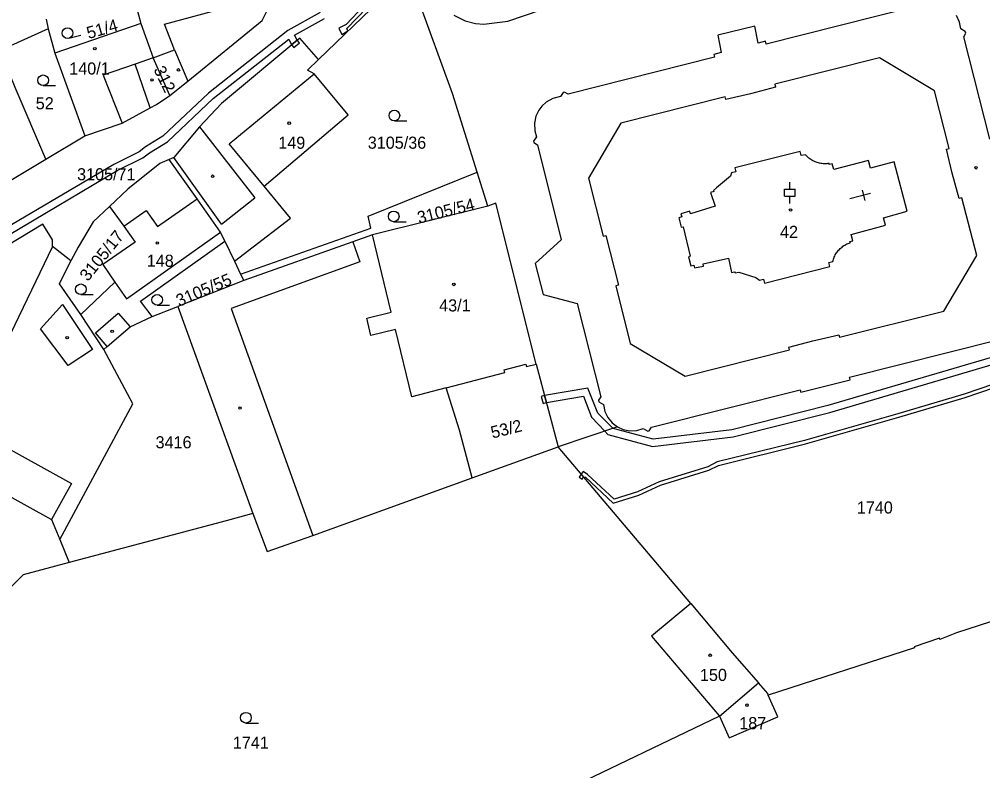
# Model space of a CAD drawing. Extents: x -776734 to -748832, y -1118122 to -976986.
# Drawn here: x -753177.4 to -753041.9, y -1115834 to -1115728.3 of the extents above; entities that cross this region are included whole.
import ezdxf

# ---------------------------------------------------------------- set-up
doc = ezdxf.new("R2010")
doc.units = 0
for name, color, linetype in [('KM_Hranice parcel', 7, 'Continuous'), ('KM_Parcelní čísla', 7, 'Continuous'), ('KM_Vnitřní kresba', 7, 'Continuous'), ('KM_Věcná břemena k části', 7, 'Continuous'), ('KM_Značky budov', 7, 'Continuous'), ('KM_Značky kultur', 7, 'Continuous')]:
    doc.layers.add(name, color=color, linetype=linetype)

msp = doc.modelspace()

# ---------------------------------------------------------------- linework, layer by layer
at = {"layer": 'KM_Hranice parcel'}
for p, q in [((-753161.38, -1115724.98), (-753160.32, -1115728.92)), ((-753126.77, -1115725.73), (-753135.33, -1115734.01)), ((-753173.61, -1115728.33), (-753173.35, -1115729.7)), ((-753160.32, -1115728.92), (-753172.38, -1115733.13)), ((-753160.32, -1115728.92), (-753158.58, -1115733.74)), ((-753173.35, -1115729.7), (-753180.1, -1115732.73)), ((-753173.35, -1115729.7), (-753172.38, -1115733.13)), ((-753135.33, -1115734.01), (-753137.97, -1115730.99)), ((-753172.38, -1115733.13), (-753168.2, -1115744.75)), ((-753156.22, -1115739.07), (-753158.58, -1115733.74)), ((-753156.22, -1115739.07), (-753153.7, -1115737.02)), ((-753173.67, -1115748.02), (-753168.2, -1115744.75)), ((-753111.5, -1115754.61), (-753113.01, -1115749.84)), ((-753148.51, -1115759.54), (-753147.14, -1115762.36)), ((-753170.14, -1115762.3), (-753172.74, -1115760.3)), ((-753147.14, -1115762.36), (-753146.27, -1115764.16)), ((-753146.27, -1115764.16), (-753145.83, -1115765.06)), ((-753145.83, -1115765.06), (-753155.11, -1115768.73)), ((-753158.71, -1115770.12), (-753155.11, -1115768.73)), ((-753155.11, -1115768.73), (-753144.55, -1115797.84)), ((-753165.52, -1115774.79), (-753168.75, -1115769.83)), ((-753161.41, -1115782.39), (-753165.52, -1115774.79)), ((-753104.71, -1115776.81), (-753101.61, -1115788.47)), ((-753171.71, -1115801.47), (-753161.41, -1115782.39)), ((-753093.28, -1115785.65), (-753101.61, -1115788.47)), ((-753113.7, -1115792.83), (-753101.61, -1115788.47)), ((-753083, -1115810.5), (-753101.61, -1115788.47)), ((-753171.71, -1115801.47), (-753170.37, -1115804.72)), ((-753078.93, -1115826.31), (-753073.48, -1115821.62)), ((-753078.93, -1115826.31), (-753120.68, -1115846.33))]:
    msp.add_line(p, q, dxfattribs=at)
for points in [[(-753153.7, -1115737.02), (-753143.24, -1115728.5), (-753142.06, -1115726.16), (-753141.22, -1115724.31)], [(-753113.01, -1115749.84), (-753116.5, -1115738.8), (-753121.43, -1115725.22), (-753126.77, -1115725.73)], [(-753051.78, -1115726.62), (-753072.37, -1115731.83), (-753072.47, -1115731.44), (-753073.49, -1115731.7), (-753073.99, -1115729.31), (-753079.18, -1115730.57), (-753078.72, -1115733.02), (-753079.73, -1115733.28), (-753079.63, -1115733.67), (-753100.21, -1115738.88), (-753100.74, -1115738.58), (-753100.95, -1115738.62), (-753101.32, -1115739.22), (-753102.4, -1115739.49), (-753103.3, -1115739.99), (-753103.92, -1115740.55), (-753104.36, -1115741.13), (-753104.76, -1115741.96), (-753104.98, -1115742.97), (-753104.93, -1115744.03), (-753104.69, -1115744.87), (-753105.08, -1115745.5), (-753105.05, -1115745.68), (-753104.53, -1115746), (-753101.19, -1115759.33), (-753104.85, -1115762.69), (-753103.75, -1115767.03), (-753098.94, -1115768.29), (-753095.65, -1115781.4), (-753095.96, -1115781.9), (-753095.92, -1115782.13), (-753095.25, -1115782.51), (-753095.05, -1115783.49), (-753094.66, -1115784.31), (-753094.02, -1115785.09), (-753093.28, -1115785.65)], [(-753040.95, -1115745.19), (-753044.61, -1115730.8), (-753044.32, -1115730.28), (-753044.39, -1115730.07), (-753045.01, -1115729.68), (-753045.19, -1115728.74), (-753045.63, -1115727.81)], [(-753137.97, -1115730.99), (-753148.97, -1115740.19), (-753152.04, -1115743.48), (-753155.66, -1115747.79), (-753156.31, -1115748.06)], [(-753173.67, -1115748.02), (-753177.98, -1115737.93), (-753180.1, -1115732.73)], [(-753158.58, -1115733.74), (-753155.57, -1115732.65), (-753153.7, -1115737.02)], [(-753147.14, -1115762.36), (-753139.26, -1115756.3), (-753142.98, -1115751.81), (-753131.16, -1115741.77), (-753135.94, -1115736.02), (-753136.87, -1115735.5), (-753135.33, -1115734.01)], [(-753168.2, -1115744.75), (-753162.93, -1115742.95), (-753158.99, -1115740.81), (-753158.09, -1115740.32), (-753156.22, -1115739.07)], [(-753190.95, -1115758.34), (-753190.69, -1115758.19), (-753185.97, -1115755.37), (-753173.67, -1115748.02)], [(-753156.31, -1115748.06), (-753157.63, -1115748.61), (-753162.12, -1115752.23), (-753164.71, -1115754.66)], [(-753148.51, -1115759.54), (-753149.12, -1115758.28), (-753152.37, -1115753.6), (-753156.31, -1115748.06)], [(-753146.27, -1115764.16), (-753127.96, -1115757.69), (-753128.33, -1115756.03), (-753113.01, -1115749.84)], [(-753164.71, -1115754.66), (-753167.01, -1115756.81), (-753169.12, -1115760.36), (-753170.14, -1115762.3)], [(-753164.71, -1115754.66), (-753162.69, -1115757.41), (-753161.12, -1115759.67), (-753165.65, -1115762.82), (-753163.94, -1115765.28), (-753168.75, -1115769.83)], [(-753111.5, -1115754.61), (-753127.74, -1115758.67), (-753130.49, -1115759.64), (-753145.83, -1115765.06)], [(-753104.71, -1115776.81), (-753110.41, -1115754.18), (-753111.5, -1115754.61)], [(-753172.74, -1115760.3), (-753172.73, -1115759.37), (-753174.06, -1115757.15), (-753180.78, -1115761.17), (-753186.54, -1115765.14)], [(-753158.71, -1115770.12), (-753160.34, -1115767.95), (-753148.51, -1115759.54)], [(-753172.74, -1115760.3), (-753178.64, -1115772.55), (-753186.54, -1115765.14)], [(-753168.75, -1115769.83), (-753171.74, -1115765.55), (-753170.14, -1115762.3)], [(-753165.52, -1115774.79), (-753165.03, -1115774.37), (-753161.8, -1115771.58), (-753158.71, -1115770.12)], [(-753093.28, -1115785.65), (-753092.47, -1115786.01), (-753091.55, -1115786.19), (-753090.55, -1115786.14), (-753089.68, -1115785.88), (-753089.04, -1115786.27), (-753088.83, -1115786.19), (-753088.53, -1115785.68), (-753067.6, -1115780.42), (-753067.5, -1115780.79), (-753060.57, -1115779.04), (-753060.66, -1115778.67), (-753039.81, -1115773.43), (-753039.31, -1115773.73), (-753039.09, -1115773.68), (-753038.74, -1115773.02), (-753037.85, -1115772.81), (-753037.01, -1115772.4), (-753036.3, -1115771.83), (-753035.7, -1115771.06)], [(-753113.7, -1115792.83), (-753115.52, -1115786.1), (-753117.36, -1115780.14), (-753109.14, -1115777.98), (-753109.23, -1115777.62), (-753106.18, -1115776.83), (-753106.09, -1115777.17), (-753104.71, -1115776.81)], [(-753192.51, -1115788.92), (-753191.1, -1115788.59), (-753172.87, -1115798.67), (-753171.71, -1115801.47)], [(-753144.55, -1115797.84), (-753142.56, -1115803.19), (-753136.12, -1115800.91), (-753113.7, -1115792.83)], [(-753144.55, -1115797.84), (-753148.32, -1115798.86), (-753170.37, -1115804.72)], [(-753170.37, -1115804.72), (-753176.85, -1115806.46), (-753184.46, -1115814.08), (-753183.77, -1115819.79)], [(-753026.37, -1115808.38), (-753045.64, -1115814.62), (-753047.97, -1115815.53), (-753048.03, -1115815.37), (-753051.58, -1115816.59), (-753051.54, -1115816.72), (-753072.1, -1115823.37)], [(-753083, -1115810.5), (-753088.52, -1115815.05), (-753078.93, -1115826.31)], [(-753083, -1115810.5), (-753077.15, -1115817.41), (-753073.48, -1115821.62)], [(-753072.1, -1115823.37), (-753072.17, -1115823.15), (-753073.48, -1115821.62)], [(-753078.93, -1115826.31), (-753077.58, -1115829.38), (-753070.73, -1115826.39), (-753072.1, -1115823.37)]]:
    msp.add_lwpolyline(points, dxfattribs=at)
at = {"layer": 'KM_Vnitřní kresba'}
for p, q in [((-753156.99, -1115729.04), (-753147.91, -1115726.61)), ((-753155.57, -1115732.65), (-753156.99, -1115729.04)), ((-753158.58, -1115733.74), (-753161.11, -1115734.63)), ((-753056.44, -1115733.75), (-753071.16, -1115737.48)), ((-753048.72, -1115738.41), (-753056.44, -1115733.75)), ((-753161.11, -1115734.63), (-753165.61, -1115736.2)), ((-753158.99, -1115740.81), (-753161.11, -1115734.63)), ((-753165.61, -1115736.2), (-753162.93, -1115742.95)), ((-753147.9, -1115745.86), (-753135.94, -1115736.02)), ((-753071.06, -1115737.87), (-753074.57, -1115738.82)), ((-753071.16, -1115737.48), (-753071.06, -1115737.87)), ((-753046.65, -1115746.49), (-753048.72, -1115738.41)), ((-753078.14, -1115739.25), (-753092.83, -1115742.97)), ((-753078.04, -1115739.64), (-753078.14, -1115739.25)), ((-753074.57, -1115738.82), (-753078.04, -1115739.64)), ((-753152.04, -1115743.48), (-753144.26, -1115753.46)), ((-753092.83, -1115742.97), (-753097.37, -1115750.68)), ((-753142.98, -1115751.81), (-753147.9, -1115745.86)), ((-753047.03, -1115746.59), (-753046.65, -1115746.49)), ((-753046.22, -1115749.98), (-753047.03, -1115746.59)), ((-753148.95, -1115757.15), (-753155.66, -1115747.79)), ((-753067.6, -1115746.91), (-753076.79, -1115749.22)), ((-753067.45, -1115747.5), (-753067.6, -1115746.91)), ((-753066.86, -1115747.38), (-753067.45, -1115747.5)), ((-753076.79, -1115749.22), (-753076.67, -1115749.79)), ((-753063.51, -1115748.78), (-753063.54, -1115748.62)), ((-753063.09, -1115748.66), (-753063.51, -1115748.78)), ((-753062.87, -1115749.48), (-753063.09, -1115748.66)), ((-753058, -1115748.19), (-753062.87, -1115749.48)), ((-753057.74, -1115749.26), (-753058, -1115748.19)), ((-753054.39, -1115748.38), (-753057.74, -1115749.26)), ((-753052.56, -1115755.33), (-753054.39, -1115748.38)), ((-753097.37, -1115750.68), (-753095.3, -1115758.85)), ((-753077.4, -1115750.39), (-753079.38, -1115752.02)), ((-753077.25, -1115749.95), (-753077.4, -1115750.39)), ((-753076.67, -1115749.79), (-753077.25, -1115749.95)), ((-753045.25, -1115753.56), (-753046.22, -1115749.98)), ((-753079.38, -1115752.02), (-753079.77, -1115752.4)), ((-753079.73, -1115752.55), (-753080.2, -1115752.68)), ((-753080.2, -1115752.68), (-753079.58, -1115754.61)), ((-753079.77, -1115752.4), (-753079.73, -1115752.55)), ((-753157.98, -1115757.49), (-753152.37, -1115753.6)), ((-753148.95, -1115757.15), (-753144.26, -1115753.46)), ((-753079.58, -1115754.61), (-753083.01, -1115755.71)), ((-753044.86, -1115753.46), (-753045.25, -1115753.56)), ((-753042.79, -1115761.56), (-753044.86, -1115753.46)), ((-753162.69, -1115757.41), (-753159.54, -1115755.23)), ((-753159.54, -1115755.23), (-753157.98, -1115757.49)), ((-753084.26, -1115756.11), (-753084.69, -1115756.25)), ((-753083.13, -1115755.31), (-753084.4, -1115755.7)), ((-753084.4, -1115755.7), (-753084.26, -1115756.11)), ((-753083.01, -1115755.71), (-753083.13, -1115755.31)), ((-753055.89, -1115756.24), (-753052.56, -1115755.33)), ((-753084.69, -1115756.25), (-753084.36, -1115757.57)), ((-753060.44, -1115758.61), (-753055.62, -1115757.29)), ((-753055.62, -1115757.29), (-753055.89, -1115756.24)), ((-753162.31, -1115767.63), (-753149.12, -1115758.28)), ((-753125.1, -1115769.54), (-753127.74, -1115758.67)), ((-753095.3, -1115758.85), (-753094.92, -1115758.75)), ((-753094.92, -1115758.75), (-753093.15, -1115765.72)), ((-753084.36, -1115757.57), (-753084.08, -1115757.5)), ((-753084.08, -1115757.5), (-753083.05, -1115761.67)), ((-753060.2, -1115759.47), (-753060.44, -1115758.61)), ((-753130.49, -1115759.64), (-753129.5, -1115762.43)), ((-753060.65, -1115759.6), (-753060.2, -1115759.47)), ((-753060.65, -1115759.6), (-753060.57, -1115759.75)), ((-753129.5, -1115762.43), (-753147.62, -1115768.99)), ((-753083.05, -1115761.67), (-753083.32, -1115761.74)), ((-753083.32, -1115761.74), (-753082.98, -1115763.02)), ((-753082.98, -1115763.02), (-753082.58, -1115762.89)), ((-753082.58, -1115762.89), (-753082.45, -1115763.29)), ((-753081.24, -1115762.74), (-753077.69, -1115761.95)), ((-753081.18, -1115763.03), (-753081.24, -1115762.74)), ((-753077.69, -1115761.95), (-753077.25, -1115763.94)), ((-753063.59, -1115762.55), (-753063.02, -1115762.4)), ((-753063.45, -1115763.11), (-753063.59, -1115762.55)), ((-753047.41, -1115769.36), (-753042.79, -1115761.56)), ((-753082.45, -1115763.29), (-753081.18, -1115763.03)), ((-753077.25, -1115763.94), (-753076.83, -1115763.86)), ((-753076.83, -1115763.86), (-753076.77, -1115763.99)), ((-753076.77, -1115763.99), (-753076.21, -1115763.9)), ((-753076.21, -1115763.9), (-753073.82, -1115764.64)), ((-753072.62, -1115765.43), (-753063.45, -1115763.11)), ((-753163.94, -1115765.28), (-753162.31, -1115767.63)), ((-753073.82, -1115764.64), (-753073.34, -1115765)), ((-753073.34, -1115765), (-753072.77, -1115764.86)), ((-753072.77, -1115764.86), (-753072.62, -1115765.43)), ((-753093.15, -1115765.72), (-753093.54, -1115765.82)), ((-753093.54, -1115765.82), (-753091.49, -1115773.92)), ((-753174.39, -1115771.88), (-753171.31, -1115768.42)), ((-753171.31, -1115768.42), (-753167.09, -1115774.79)), ((-753166.7, -1115772.43), (-753163.47, -1115769.64)), ((-753163.47, -1115769.64), (-753161.8, -1115771.58)), ((-753147.62, -1115768.99), (-753136.12, -1115800.91)), ((-753128.51, -1115770.36), (-753125.1, -1115769.54)), ((-753062.09, -1115773.05), (-753047.41, -1115769.36)), ((-753127.95, -1115772.79), (-753128.51, -1115770.36)), ((-753170.54, -1115777.04), (-753174.39, -1115771.88)), ((-753124.51, -1115771.95), (-753127.95, -1115772.79)), ((-753122.21, -1115781.42), (-753124.51, -1115771.95)), ((-753165.03, -1115774.37), (-753166.7, -1115772.43)), ((-753069.21, -1115774.46), (-753065.85, -1115773.56)), ((-753065.85, -1115773.56), (-753062.18, -1115772.69)), ((-753062.18, -1115772.69), (-753062.09, -1115773.05)), ((-753167.09, -1115774.79), (-753170.54, -1115777.04)), ((-753091.49, -1115773.92), (-753083.77, -1115778.51)), ((-753083.77, -1115778.51), (-753069.12, -1115774.82)), ((-753069.12, -1115774.82), (-753069.21, -1115774.46)), ((-753117.36, -1115780.14), (-753122.21, -1115781.42)), ((-753183.97, -1115785.92), (-753170.07, -1115793.59)), ((-753170.07, -1115793.59), (-753172.87, -1115798.67))]:
    msp.add_line(p, q, dxfattribs=at)
for points in [[(-753063.54, -1115748.62), (-753063.707, -1115748.642), (-753063.875, -1115748.656), (-753064.043, -1115748.662), (-753064.211, -1115748.661), (-753064.379, -1115748.652), (-753064.547, -1115748.635), (-753064.713, -1115748.61), (-753064.878, -1115748.577), (-753065.042, -1115748.537), (-753065.203, -1115748.489), (-753065.362, -1115748.434), (-753065.518, -1115748.371), (-753065.672, -1115748.302), (-753065.821, -1115748.225), (-753065.967, -1115748.141), (-753066.109, -1115748.051), (-753066.247, -1115747.954), (-753066.38, -1115747.851), (-753066.508, -1115747.742), (-753066.631, -1115747.627), (-753066.748, -1115747.506), (-753066.86, -1115747.38)], [(-753063.02, -1115762.4), (-753062.98, -1115762.241), (-753062.932, -1115762.084), (-753062.877, -1115761.929), (-753062.816, -1115761.777), (-753062.747, -1115761.627), (-753062.672, -1115761.481), (-753062.591, -1115761.339), (-753062.503, -1115761.2), (-753062.409, -1115761.066), (-753062.308, -1115760.936), (-753062.203, -1115760.81), (-753062.091, -1115760.689), (-753061.974, -1115760.574), (-753061.852, -1115760.464), (-753061.726, -1115760.36), (-753061.594, -1115760.261), (-753061.459, -1115760.169), (-753061.319, -1115760.082), (-753061.175, -1115760.002), (-753061.029, -1115759.929), (-753060.878, -1115759.863), (-753060.725, -1115759.803), (-753060.57, -1115759.75)]]:
    msp.add_lwpolyline(points, dxfattribs=at)
at = {"layer": 'KM_Věcná břemena k části'}
for points in [[(-753132.04, -1115730.48), (-753131.18, -1115729.99), (-753131.33, -1115729.66), (-753128.54, -1115726.74), (-753127.04, -1115724.35), (-753125.22, -1115720.5), (-753122.09, -1115714.52), (-753121.92, -1115714.61), (-753121.52, -1115713.69), (-753121.76, -1115713.56), (-753120.85, -1115711.4), (-753120.47, -1115710.79), (-753120.25, -1115710.78), (-753120.19, -1115710.65), (-753119.86, -1115710.25), (-753120.75, -1115710.31), (-753121.29, -1115711.16), (-753122.42, -1115713.85), (-753122.56, -1115714.35), (-753125.66, -1115720.28), (-753127.48, -1115724.11), (-753128.94, -1115726.44), (-753131.45, -1115729.06), (-753132.49, -1115729.59)], [(-753138.32, -1115731.29), (-753139.11, -1115731.94), (-753138.79, -1115732.33), (-753138, -1115731.67)], [(-753103.27, -1115782.22), (-753103.53, -1115781.24), (-753104.02, -1115781.37), (-753103.76, -1115782.35)]]:
    msp.add_lwpolyline(points, close=True, dxfattribs=at)
for points in [[(-753116.31, -1115727.75), (-753114.71, -1115728.58), (-753113.23, -1115728.92), (-753112.09, -1115729.04), (-753108.69, -1115728.6), (-753089.95, -1115722.2)], [(-753135.07, -1115727.4), (-753139.62, -1115729.94), (-753150.78, -1115738.75), (-753157.19, -1115744.76), (-753159.66, -1115746.28), (-753160.56, -1115747), (-753164.11, -1115748.74), (-753179.3, -1115757.73)], [(-753178.76, -1115758.58), (-753163.64, -1115749.62), (-753160.02, -1115747.84), (-753159.08, -1115747.1), (-753156.57, -1115745.56), (-753150.12, -1115739.5), (-753139.52, -1115731.13), (-753139.11, -1115731.94), (-753138.32, -1115731.29), (-753138.69, -1115730.57), (-753134.49, -1115728.22)], [(-753034.21, -1115773.95), (-753063.71, -1115782.65), (-753077.2, -1115786.05), (-753088.28, -1115787.38), (-753093.92, -1115785.87), (-753096.07, -1115783.73), (-753097.45, -1115780.21), (-753103.53, -1115781.24), (-753103.27, -1115782.22), (-753098.09, -1115781.33), (-753096.93, -1115784.27), (-753095.08, -1115786.26), (-753094.66, -1115786.71), (-753088.36, -1115788.4), (-753077.01, -1115787.03), (-753063.42, -1115783.61), (-753033.75, -1115774.85)], [(-753040.42, -1115779.64), (-753044.55, -1115781.05), (-753053.9, -1115783.79), (-753066.99, -1115787.55), (-753079.29, -1115790.58), (-753080.61, -1115791.25), (-753087.44, -1115793.39), (-753090.46, -1115794.8), (-753093.77, -1115795.82), (-753097.49, -1115792.33), (-753098.12, -1115791.9), (-753098.39, -1115792.28), (-753098.68, -1115792.7), (-753098.27, -1115792.99), (-753098.05, -1115792.68), (-753097.81, -1115792.73), (-753093.91, -1115796.38), (-753090.28, -1115795.26), (-753087.26, -1115793.85), (-753080.43, -1115791.71), (-753079.11, -1115791.06), (-753066.87, -1115788.03), (-753053.76, -1115784.27), (-753044.39, -1115781.53), (-753040.3, -1115780.12)]]:
    msp.add_lwpolyline(points, dxfattribs=at)
at = {"layer": 'KM_Značky budov'}
for p, q in [((-753057.742, -1115752.814), (-753060.64, -1115753.59)), ((-753058.904, -1115752.347), (-753058.515, -1115753.798))]:
    msp.add_line(p, q, dxfattribs=at)
for centre in [(-753166.7668, -1115732.4692), (-753155.0168, -1115735.4592), (-753158.7268, -1115736.8692), (-753139.4468, -1115742.9492), (-753042.8868, -1115749.2192), (-753150.2068, -1115750.4092), (-753068.9568, -1115755.1592), (-753157.9968, -1115759.7992), (-753116.2968, -1115765.6192), (-753164.3368, -1115772.2192), (-753170.6568, -1115773.0992), (-753146.3568, -1115782.9992), (-753080.2668, -1115817.7492), (-753075.0868, -1115824.7692)]:
    msp.add_circle(centre, 0.175, dxfattribs=at)
at = {"layer": 'KM_Značky kultur'}
for p, q in [((-753170.413, -1115731.008), (-753168.723, -1115730.555)), ((-753174.033, -1115737.67), (-753172.283, -1115737.67)), ((-753124.663, -1115742.63), (-753122.913, -1115742.63)), ((-753069.07, -1115752.231), (-753069.07, -1115751.23)), ((-753069.821, -1115752.231), (-753068.319, -1115752.231)), ((-753069.821, -1115753.232), (-753069.821, -1115752.231)), ((-753069.821, -1115753.232), (-753068.319, -1115753.232)), ((-753069.07, -1115754.23), (-753069.07, -1115753.232)), ((-753068.319, -1115753.232), (-753068.319, -1115752.231)), ((-753124.753, -1115756.8), (-753123.003, -1115756.8)), ((-753168.743, -1115767.05), (-753166.993, -1115767.05)), ((-753158.013, -1115768.54), (-753156.263, -1115768.54)), ((-753145.533, -1115827.28), (-753143.783, -1115827.28))]:
    msp.add_line(p, q, dxfattribs=at)
for centre in [(-753170.6073, -1115730.2835), (-753174.0329, -1115736.9198), (-753124.6629, -1115741.8798), (-753124.7529, -1115756.0498), (-753168.7429, -1115766.2998), (-753158.0129, -1115767.7898), (-753145.5329, -1115826.5298)]:
    msp.add_circle(centre, 0.75, dxfattribs=at)

# ---------------------------------------------------------------- texts
at = {"layer": 'KM_Parcelní čísla'}
for s, rotation, p in [('51/4', 16, (-753167.645, -1115731.127)), ('312', 296, (-753158.553, -1115735.412)), ('3105/54', 14, (-753121.204, -1115757.094)), ('3105/17', 51, (-753167.739, -1115765.284)), ('3105/55', 23, (-753154.917, -1115768.772)), ('53/2', 14, (-753110.864, -1115787.294))]:
    msp.add_text(s, height=1.7, rotation=rotation, dxfattribs=at).set_placement(p)
for s, p in [('140/1', (-753170.37, -1115736.11)), ('52', (-753175.08, -1115741)), ('149', (-753140.98, -1115746.55)), ('3105/36', (-753128.4, -1115746.54)), ('3105/71', (-753169.27, -1115750.98)), ('42', (-753070.44, -1115759.08)), ('148', (-753159.47, -1115763.14)), ('43/1', (-753118.36, -1115769.42)), ('3416', (-753158.23, -1115788.66)), ('1740', (-753059.64, -1115797.83)), ('150', (-753081.7, -1115821.37)), ('187', (-753076.17, -1115828.15)), ('1741', (-753147.37, -1115830.9))]:
    msp.add_text(s, height=1.7, dxfattribs=at).set_placement(p)

doc.saveas('drawing.dxf')
